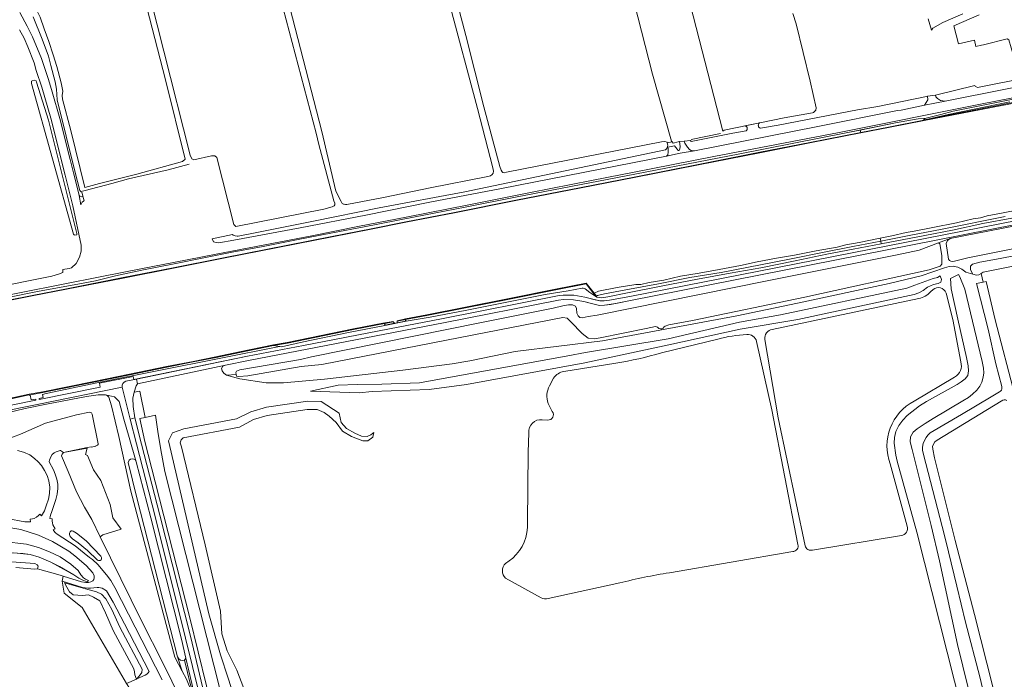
# Model space of a CAD drawing. Header units: metres. Extents: x 209813 to 223847, y 571801 to 587119.
# Tile 523 of 656: x 212746 to 213346, y 584127 to 584530. Entities that reach past the tile are written whole.
import ezdxf

# ---------------------------------------------------------------- set-up
doc = ezdxf.new("R2010")
doc.units = ezdxf.units.M
for name, color, linetype, lineweight in [('B-RO-GK-BESCHOEIING-G', 8, 'GK-BESCHOEIING', 0), ('B-RO-GK-BESCHOEIING_DAMWAND-G', 8, 'GK-BESCHOEIING', 0), ('B-RO-GK-KADEMUUR-GV', 8, 'Continuous', 0), ('B-RO-GR-GRAS-GV', 8, 'Continuous', 0), ('B-RO-GR-GROENVOORZIENING-GV', 8, 'Continuous', 0), ('B-RO-GW-TALUD_KRUIN-G', 8, 'Continuous', 0), ('B-RO-IE-TERREINAFSCHEIDING_KUNSTMATIG_MUUR-GV', 8, 'Continuous', 0), ('B-RO-OG-WEG-GV', 8, 'Continuous', 0), ('B-RO-VH-ONVERHARD-GV', 8, 'Continuous', 0), ('B-RO-VH-VERHARDING_HALFVERHARDING-GV', 8, 'Continuous', 0), ('B-RO-VH-VERHARDING_OPEN-GV', 8, 'Continuous', 0), ('B-RO-VH-VERHARDING_PUIN-GV', 8, 'Continuous', 0)]:
    doc.layers.add(name, color=color, linetype=linetype, lineweight=lineweight)
doc.linetypes.add('GK-BESCHOEIING', pattern='A,30,-5,[1,NLCS.shx,S=1,R=0,X=0,Y=0],-5', length=40)

msp = doc.modelspace()

# ---------------------------------------------------------------- linework, layer by layer
at = {"layer": 'B-RO-GK-BESCHOEIING-G', "flags": 128}
for points in [[(213172.895, 584460.401), (213155.007, 584456.693)], [(212848.933, 584441.7), (212836.127, 584438.156), (212812, 584432.64), (212801.815, 584429.851), (212785.493, 584425.595), (212783.924, 584425.214)]]:
    msp.add_lwpolyline(points, dxfattribs=at)
at = {"layer": 'B-RO-GK-BESCHOEIING_DAMWAND-G', "flags": 128}
for points in [[(212973.238, 584345.613), (212971.749, 584345.354)], [(212975.803, 584346.12), (212977, 584346.375)]]:
    msp.add_lwpolyline(points, dxfattribs=at)
at = {"layer": 'B-RO-GK-KADEMUUR-GV', "flags": 128}
for points in [[(213355.321, 584480.021), (213333.576, 584475.721), (213310.863, 584471.301), (213297.537, 584468.726), (213297.417, 584469.481), (213296.824, 584469.387), (213296.971, 584468.464)], [(213297.01, 584468.217), (213355.016, 584479.53)], [(213258.418, 584460.99), (213227.363, 584454.904), (213196.816, 584448.848), (213159.386, 584441.461), (213120.218, 584433.77), (213087.977, 584427.465), (213048.141, 584419.636), (213010.761, 584412.209), (212981.079, 584406.405), (212959.875, 584402.287), (212936.018, 584397.614), (212869.806, 584384.47), (212839.285, 584378.443), (212808.733, 584372.444), (212774.067, 584365.663), (212753.224, 584361.522), (212738.865, 584358.664)], [(212738.925, 584358.421), (212753.272, 584361.277), (212774.123, 584365.419), (212808.797, 584372.202), (212839.34, 584378.199), (212869.857, 584384.225), (212936.077, 584397.371), (212959.923, 584402.042), (212981.115, 584406.158), (213010.83, 584411.967), (213048.177, 584419.389), (213088.033, 584427.221), (213120.268, 584433.525), (213159.459, 584441.22), (213196.873, 584448.604), (213227.412, 584454.659), (213258.463, 584460.744)], [(212751.366, 584301.286), (212737.354, 584298.248), (212737.606, 584297.896), (212751.435, 584300.936)], [(212759.716, 584302.881), (212751.366, 584301.286), (212751.48, 584300.715), (212759.785, 584302.455)]]:
    msp.add_lwpolyline(points, dxfattribs=at)
for points in [[(213297.01, 584468.217), (213296.971, 584468.464), (213275.26, 584464.236), (213258.418, 584460.99), (213258.463, 584460.744), (213275.311, 584463.991)], [(212967.982, 584344.368), (212973.389, 584345.385), (212973.307, 584345.76), (212966.982, 584344.588), (212949.172, 584341.202), (212908.783, 584332.953), (212900.4, 584331.41), (212879.708, 584327.256), (212865.26, 584324.164), (212851.408, 584321.383), (212835.167, 584318.287), (212812.599, 584313.56), (212790.768, 584309.1), (212759.716, 584302.881), (212759.785, 584302.455), (212764.673, 584303.46), (212790.847, 584308.708), (212812.772, 584313.188), (212835.245, 584317.895), (212851.485, 584320.991), (212865.341, 584323.772), (212879.79, 584326.865), (212900.476, 584331.017), (212908.859, 584332.56), (212949.252, 584340.81)]]:
    msp.add_lwpolyline(points, close=True, dxfattribs=at)
at = {"layer": 'B-RO-GR-GRAS-GV', "flags": 128}
for points in [[(212873.475, 584678.085), (212877.649, 584664.04), (212890.465, 584616.433), (212902.147, 584568.977), (212929.925, 584461.451), (212938.476, 584425.076), (212941.539, 584418.811), (212942.278, 584417.56), (212942.998, 584417.256), (212943.423, 584417.138), (212944.206, 584417.034), (212945.142, 584417.125), (212967.373, 584421.277), (212995.868, 584427.16), (213031.069, 584434.006), (213032.664, 584434.529), (213033.75, 584435.26), (213034.353, 584436.222), (213034.446, 584437.369), (213034.177, 584439.423), (213024.663, 584475.674), (212990.158, 584604.994), (212968.891, 584687.161), (212964.36, 584703.678)], [(212743.283, 584561.239), (212746.188, 584555.373), (212750.616, 584545.449), (212754.366, 584538.52), (212758.048, 584531.177), (212760.502, 584524.24), (212763.369, 584516.388), (212766.026, 584508.221), (212768.188, 584501.149), (212770.971, 584491.33), (212771.893, 584486.095), (212771.615, 584483.528), (212771.752, 584481.171), (212776.839, 584462.087), (212785.26, 584427.461), (212794.335, 584429.858), (212816.987, 584435.592), (212844.984, 584443.243), (212846.537, 584444.649), (212834.452, 584493.086), (212793.746, 584651.555), (212794.438, 584651.94), (212795.233, 584652.126)], [(213330.662, 584532.607), (213315.154, 584525.954), (213317.982, 584514.945), (213327.704, 584517.262), (213328.607, 584513.472), (213332.132, 584514.145), (213333.184, 584514.461), (213347.63, 584518.076), (213348.728, 584517.495), (213352.969, 584502.827), (213352.527, 584502.33), (213351.786, 584502.108), (213353.328, 584497.248), (213427.274, 584512.827), (213443.874, 584517.14), (213471.292, 584523.774), (213472.574, 584525.36), (213473.167, 584526.636), (213472.323, 584529.734), (213458.854, 584584.833)], [(212817.415, 584574.255), (212849.613, 584447.093), (212850.507, 584444.842), (212851.802, 584444.256), (212862.651, 584446.784), (212864.686, 584446.63), (212865.795, 584445.736), (212876.221, 584404.831), (212877.347, 584403.606), (212931.143, 584414.259), (212936.2, 584415.642), (212937.391, 584416.134), (212937.675, 584416.798), (212937.683, 584417.877), (212937.267, 584419.186), (212928.085, 584453.682), (212926.419, 584460.453), (212906.282, 584536.565)], [(213005.102, 584568.127), (213017.652, 584520.139), (213028.679, 584476.59), (213038.369, 584440.287), (213039.195, 584438.07), (213039.714, 584436.968), (213040.309, 584436.569), (213041.078, 584436.42), (213042.403, 584436.672), (213137.008, 584455.257), (213139.055, 584455.542), (213140.378, 584455.137), (213140.482, 584454.596), (213143.363, 584455.209), (213142.997, 584455.626), (213131.533, 584496.486), (213118.064, 584549.251)], [(213150.793, 584553.66), (213174.261, 584461.791), (213175.206, 584462.384), (213211.713, 584469.93), (213229.094, 584472.948), (213229.703, 584473.189), (213231.043, 584474.582), (213231.157, 584475.938), (213227.615, 584492.319), (213218.998, 584527.223), (213217.073, 584533.426)], [(213299.463, 584530.34), (213301.52, 584523.432), (213302.474, 584524.626), (213308.457, 584527.975), (213320.725, 584533.288)], [(213487.792, 584507.446), (213510.634, 584511.987), (213536.986, 584517.945), (213564.108, 584523.327), (213571.417, 584524.923), (213573.318, 584525.655), (213574.103, 584526.536), (213574.876, 584528.074), (213574.853, 584528.379), (213571.697, 584527.759), (213571.166, 584527.479), (213568.478, 584526.576), (213557.519, 584524.429), (213535.296, 584519.743), (213511.49, 584515.044), (213489.478, 584510.805), (213457.189, 584503.323), (213426.998, 584496.923), (213387.061, 584488.691), (213349.335, 584480.847), (213314.792, 584474.02), (213307.31, 584471.926), (213297.417, 584469.481), (213297.537, 584468.726)], [(213349.281, 584479.703), (213311.782, 584471.995), (213297.537, 584468.726), (213310.863, 584471.301), (213333.576, 584475.721), (213355.321, 584480.021)], [(213258.148, 584462.459), (213250.59, 584460.941), (213183.611, 584447.812), (213115.501, 584434.583), (213049.025, 584421.706), (213017.192, 584415.327), (212985.81, 584409.296), (212955.565, 584403.387), (212936.315, 584399.652), (212914.383, 584395.542), (212894.105, 584391.368), (212875.24, 584387.887), (212857.964, 584384.516), (212839.786, 584380.845), (212820.035, 584376.98), (212804.06, 584373.588), (212791.748, 584370.516), (212778.802, 584368.004), (212757.427, 584364.196), (212738.382, 584360.404)], [(212738.865, 584358.664), (212753.224, 584361.522), (212774.067, 584365.663), (212808.733, 584372.444), (212839.285, 584378.443), (212869.806, 584384.47), (212936.018, 584397.614), (212959.875, 584402.287), (212981.079, 584406.405), (213010.761, 584412.209), (213048.141, 584419.636), (213087.977, 584427.465), (213120.218, 584433.77), (213159.386, 584441.461), (213196.816, 584448.848), (213227.363, 584454.904), (213258.418, 584460.99)], [(213346.432, 584409.782), (213308.007, 584401.949), (213287.995, 584398.131), (213270.604, 584394.648), (213270.915, 584392.957), (213297.575, 584398.176), (213314.484, 584401.342), (213332.797, 584405.365), (213350.62, 584408.71)], [(213500.746, 584408.024), (213500.495, 584408.894), (213499.812, 584409.395), (213424.301, 584394.039), (213333.008, 584375.722), (213331.91, 584375.014), (213333.054, 584369.675), (213334.937, 584370.036), (213340.498, 584346.64), (213352.397, 584300.804)], [(213270.604, 584394.648), (213253.616, 584391.406), (213236.158, 584387.863), (213216, 584383.831), (213197.312, 584380.297), (213173.296, 584375.628), (213154.328, 584372.494), (213135.212, 584368.602), (213115.212, 584364.916), (213102.155, 584362.648), (213098.013, 584361.44), (213097.286, 584361.114), (213096.971, 584360.867), (213090.938, 584368.592), (213072.454, 584364.97), (213044.175, 584359.34), (213017.548, 584354.015), (212993.938, 584349.385), (212980.767, 584346.903), (212981.178, 584345.801), (212995.869, 584348.319), (213018.279, 584352.66), (213065.956, 584362.199), (213080.034, 584364.397), (213088.597, 584365.911), (213089.195, 584365.966), (213090.347, 584365.693), (213093.279, 584363.341), (213096.874, 584360.911), (213097.578, 584360.539), (213098.938, 584360.242), (213100.306, 584360.19), (213104.273, 584360.778), (213116.122, 584363.159), (213137.857, 584367.452), (213158.91, 584371.507), (213178.85, 584375.066), (213197.601, 584378.499), (213218.383, 584382.628), (213237.767, 584386.675), (213253.819, 584389.891), (213270.915, 584392.957)], [(213347.467, 584297.515), (213346.674, 584297.85), (213345.817, 584297.828), (213345.05, 584297.637), (213344.08, 584297.019), (213305.124, 584273.386), (213303.601, 584272.252), (213302.268, 584269.715), (213302.331, 584267.778), (213303.342, 584262.509), (213316.1, 584212.11), (213327.779, 584166.922), (213339.084, 584122.129), (213355.572, 584059.098), (213359.385, 584044.428), (213360.929, 584041.038), (213361.669, 584040.2), (213362.921, 584040.182), (213365.002, 584040.794), (213384.663, 584045.744), (213408.025, 584051.265), (213410.121, 584051.492), (213410.675, 584051.418), (213409.849, 584054.678)], [(212737.832, 584204.883), (212747.637, 584204.097), (212751.947, 584203.628), (212757.423, 584202.028), (212764.698, 584198.978), (212774.486, 584193.504), (212778.606, 584191.258), (212781.682, 584189.059), (212784.151, 584187.88), (212785.815, 584187.293), (212786.911, 584187.211), (212787.652, 584187.724), (212785.698, 584188.484), (212784.571, 584189.293), (212782.967, 584191.1), (212781.252, 584193.726), (212776.814, 584197.779), (212770.211, 584202.082), (212763.876, 584205.146), (212757.072, 584207.863), (212749.767, 584209.901), (212735.843, 584211.602)], [(212827.768, 584095.741), (212812.484, 584121.981), (212810.776, 584124.963), (212783.624, 584171.199), (212772.807, 584179.916), (212771.516, 584187.396), (212772.175, 584190.303), (212770.333, 584191.047), (212756.523, 584194.754), (212754.608, 584194.71), (212743.219, 584195.571)]]:
    msp.add_lwpolyline(points, dxfattribs=at)
for points in [[(213258.418, 584460.99), (213275.26, 584464.236), (213296.971, 584468.464), (213296.824, 584469.387), (213293.349, 584469.186), (213279.625, 584466.775), (213258.148, 584462.459)], [(212967.982, 584344.368), (212949.252, 584340.81), (212908.859, 584332.56), (212900.476, 584331.017), (212904.175, 584330.372), (212905.296, 584330.272), (212918.604, 584333.195), (212946.147, 584338.985), (212968.317, 584343.283)]]:
    msp.add_lwpolyline(points, close=True, dxfattribs=at)
at = {"layer": 'B-RO-GR-GROENVOORZIENING-GV', "flags": 128}
for points in [[(213359.511, 584483.631), (213331.507, 584478.157), (213245.262, 584461.008), (213168.903, 584446.202), (213130.581, 584438.707), (213094.356, 584431.578), (213057.107, 584424.292), (213019.457, 584416.855), (212981.189, 584409.37), (212952.816, 584403.729), (212923.653, 584397.992), (212865.426, 584386.817), (212847.829, 584383.343), (212819.533, 584377.869), (212795.693, 584373.161), (212771.119, 584368.181), (212746.493, 584363.302), (212688.434, 584351.603)], [(212738.382, 584360.404), (212757.427, 584364.196), (212778.802, 584368.004), (212791.748, 584370.516), (212804.06, 584373.588), (212820.035, 584376.98), (212839.786, 584380.845), (212857.964, 584384.516), (212875.24, 584387.887), (212894.105, 584391.368), (212914.383, 584395.542), (212936.315, 584399.652), (212955.565, 584403.387), (212985.81, 584409.296), (213017.192, 584415.327), (213049.025, 584421.706), (213115.501, 584434.583), (213183.611, 584447.812), (213250.59, 584460.941), (213279.625, 584466.775), (213293.349, 584469.186), (213296.824, 584469.387), (213297.417, 584469.481), (213307.31, 584471.926), (213314.792, 584474.02), (213349.335, 584480.847)], [(212682.109, 584282.805), (212755.564, 584297.672), (212755.403, 584298.397), (212752.656, 584297.852), (212752.048, 584300.847), (212751.48, 584300.715), (212751.435, 584300.936), (212742.277, 584298.95)]]:
    msp.add_lwpolyline(points, dxfattribs=at)
at = {"layer": 'B-RO-GW-TALUD_KRUIN-G', "flags": 128}
for points in [[(213571.697, 584527.759), (213571.166, 584527.479), (213568.478, 584526.576), (213557.519, 584524.429), (213535.296, 584519.743), (213511.49, 584515.044), (213489.478, 584510.805), (213457.189, 584503.323), (213426.998, 584496.923), (213387.061, 584488.691), (213349.335, 584480.847), (213314.792, 584474.02), (213307.31, 584471.926), (213297.417, 584469.481)], [(213296.824, 584469.387), (213293.349, 584469.186), (213279.625, 584466.775), (213258.148, 584462.459)], [(213270.915, 584392.957), (213297.575, 584398.176), (213314.484, 584401.342), (213332.797, 584405.365), (213350.62, 584408.71)], [(212981.178, 584345.801), (212995.869, 584348.319), (213018.279, 584352.66), (213065.956, 584362.199), (213080.034, 584364.397), (213088.597, 584365.911), (213089.195, 584365.966), (213090.347, 584365.693), (213093.279, 584363.341), (213096.874, 584360.911), (213097.578, 584360.539), (213098.938, 584360.242), (213100.306, 584360.19), (213104.273, 584360.778), (213116.122, 584363.159), (213137.857, 584367.452), (213158.91, 584371.507), (213178.85, 584375.066), (213197.601, 584378.499), (213218.383, 584382.628), (213237.767, 584386.675), (213253.819, 584389.891), (213270.915, 584392.957)], [(212900.476, 584331.017), (212904.175, 584330.372), (212905.296, 584330.272), (212918.604, 584333.195), (212946.147, 584338.985), (212968.317, 584343.283)]]:
    msp.add_lwpolyline(points, dxfattribs=at)
at = {"layer": 'B-RO-IE-TERREINAFSCHEIDING_KUNSTMATIG_MUUR-GV', "flags": 128}
msp.add_lwpolyline([(213095.881, 584362.913), (213091.102, 584369.031), (213072.376, 584365.362), (213044.096, 584359.732), (213017.47, 584354.407), (212993.863, 584349.778), (212980.767, 584347.317), (212975.715, 584346.163), (212975.805, 584345.779), (212980.767, 584346.903), (212993.938, 584349.385), (213017.548, 584354.015), (213044.175, 584359.34), (213072.454, 584364.97), (213090.938, 584368.592), (213096.971, 584360.867), (213097.286, 584361.114)], close=True, dxfattribs=at)
msp.add_lwpolyline([(212980.569, 584346.862), (212980.908, 584345.952), (212968.455, 584343.514), (212968.18, 584344.406), (212967.982, 584344.368), (212968.317, 584343.283), (212981.178, 584345.801), (212980.767, 584346.903)], dxfattribs=at)
at = {"layer": 'B-RO-OG-WEG-GV', "flags": 128}
for points in [[(212745.669, 584534.2), (212750.145, 584525.882), (212753.499, 584519.349), (212758.954, 584506.059), (212763.132, 584493.189), (212765.486, 584485.764), (212770.179, 584469.466), (212776.462, 584444.382), (212778.42, 584436.275), (212781.868, 584422.756), (212781.929, 584422.432), (212783.289, 584421.8), (212784.182, 584422.089), (212783.592, 584424.755), (212783.194, 584424.796), (212782.332, 584425.49), (212779.497, 584436.55), (212768.374, 584480.761), (212768.085, 584487.402), (212767.331, 584491.816), (212764.681, 584501.83), (212763.122, 584507.421), (212759.309, 584517.83), (212753.749, 584531.58)], [(212687.137, 584357.596), (212765.125, 584373.364), (212769.187, 584374.451), (212771.981, 584375.64), (212771.981, 584377.34), (212775.793, 584378.022), (212777.139, 584378.504), (212780.06, 584381.123), (212782.154, 584384.878), (212783.113, 584388.509), (212783.203, 584392.302), (212778.039, 584416.205), (212773.431, 584435.001), (212764.701, 584469.619), (212759.11, 584488.559), (212755.76, 584498.714), (212754.433, 584503.363), (212750.627, 584513.221), (212748.268, 584518.547), (212745.443, 584523.552)], [(213350.62, 584408.71), (213332.797, 584405.365), (213314.484, 584401.342), (213297.575, 584398.176), (213270.915, 584392.957), (213253.819, 584389.891), (213237.767, 584386.675), (213218.383, 584382.628), (213197.601, 584378.499), (213178.85, 584375.066), (213158.91, 584371.507), (213137.857, 584367.452), (213116.122, 584363.159), (213104.273, 584360.778), (213100.306, 584360.19), (213098.938, 584360.242), (213097.578, 584360.539), (213096.874, 584360.911), (213093.279, 584363.341), (213090.347, 584365.693), (213089.195, 584365.966), (213088.597, 584365.911), (213080.034, 584364.397), (213065.956, 584362.199), (213018.279, 584352.66), (212995.869, 584348.319), (212981.178, 584345.801), (212968.317, 584343.283), (212946.147, 584338.985), (212918.604, 584333.195), (212905.296, 584330.272), (212904.175, 584330.372), (212903.959, 584330.409), (212793.741, 584308.46), (212761.673, 584301.778), (212759.575, 584301.212), (212759.955, 584299.301), (212757.415, 584298.797), (212757.574, 584298.087), (212794.794, 584305.623), (212794.276, 584308.044), (212814.822, 584312.229), (212815.209, 584310.232), (212884.496, 584324.53), (212918.578, 584330.999), (212971.034, 584341.277), (213002.819, 584347.258), (213074.511, 584361.471), (213076.902, 584361.813), (213083.51, 584361.751), (213090.288, 584360.59), (213096.606, 584358.866), (213099.349, 584358.25), (213102.061, 584358.33), (213105.331, 584358.786), (213117.551, 584360.982), (213410.498, 584418.476)], [(213368.179, 584407.828), (213118.15, 584358.481), (213105.769, 584356.051), (213102.294, 584355.567), (213099.083, 584355.472), (213092.69, 584357.013), (213089.687, 584357.881), (213083.209, 584358.99), (213077.119, 584359.047), (213074.08, 584358.612), (213004.011, 584344.939), (212885.035, 584321.949), (212871.087, 584319.068), (212869.43, 584318.341), (212868.76, 584317.068), (212869.083, 584315.61), (212870.078, 584314.268), (212871.673, 584312.926), (212877.612, 584313.43), (212877.355, 584314.5), (212877.726, 584315.429), (212879.845, 584316.121), (212916.793, 584322.421), (212923.449, 584324.23), (213027.272, 584345.162), (213070.991, 584353.709), (213076.857, 584355.277), (213080.22, 584355.776), (213082.773, 584355.769), (213084.564, 584355.031), (213085.198, 584353.673), (213085.299, 584350.676), (213086.139, 584349.038), (213087.241, 584348.039), (213088.579, 584347.971), (213092.175, 584348.742), (213097.766, 584349.494), (213201.382, 584370.405), (213280.729, 584386.294), (213294.083, 584389.149), (213305.816, 584393.668), (213312.915, 584396.207), (213368.314, 584407.141)], [(212855.325, 584118), (212846.732, 584152.651), (212828.188, 584226.789), (212816.792, 584270.971), (212813.012, 584286.14), (212808.193, 584305.665), (212756.253, 584295.129), (212618.006, 584267.186)], [(212797.95, 584300.886), (212793.449, 584301.018), (212786.412, 584299.896), (212761.936, 584295.268), (212748.905, 584292.623), (212737.113, 584289.831), (212733.171, 584287.855), (212727.999, 584284.056), (212723.713, 584278.834), (212721.942, 584277.349), (212729.665, 584273.875)], [(212841.795, 584141.155), (212817.151, 584238.174), (212811.783, 584259.754), (212812.429, 584261.179), (212813.246, 584261.713), (212814.337, 584261.941), (212815.95, 584261.499), (212816.739, 584260.04), (212812.378, 584275.017), (212809.194, 584286.115), (212806.349, 584296.959), (212803.46, 584299.683), (212797.95, 584300.886), (212799.43, 584300.135), (212799.908, 584299.511), (212801.571, 584294.26), (212806.067, 584275.629), (212813.483, 584242.159), (212840.233, 584140.87), (212844.712, 584132.363)], [(212864.581, 584102.664), (212849.329, 584165.051), (212828.312, 584247.954), (212821.994, 584272.515), (212818.826, 584286.604), (212822.087, 584287.229), (212818.902, 584303.213), (212815.494, 584302.544), (212814.639, 584299.018), (212814.791, 584293.79), (212815.835, 584287.017), (212819.905, 584270.846), (212831.132, 584227.476), (212849.699, 584153.853), (212858.144, 584118.608)], [(212737.558, 584273.706), (212746.179, 584277.039), (212761.455, 584283.643), (212780.177, 584288.836), (212788.24, 584290.307), (212788.99, 584290.23), (212789.363, 584289.991), (212789.603, 584289.618), (212789.808, 584289.18), (212793.386, 584271.039), (212793.415, 584270.751), (212793.342, 584270.499), (212793.163, 584270.248), (212792.744, 584270.061), (212791.986, 584269.894), (212792.046, 584269.586), (212789.391, 584269.068), (212789.343, 584269.314), (212786.838, 584268.763), (212772.394, 584265.838)], [(212738.016, 584225.581), (212748.783, 584223.555), (212751.176, 584223.422), (212752.195, 584223.513), (212751.949, 584225.08), (212753.396, 584225.232), (212754.524, 584225.627), (212755.775, 584226.294), (212757.027, 584227.293), (212757.921, 584228.179), (212758.958, 584227.084), (212760.69, 584230.261), (212761.866, 584233.258), (212763.119, 584237.324), (212763.774, 584240.773), (212763.994, 584244.714), (212763.34, 584248.407), (212762.36, 584251.707), (212760.809, 584254.891), (212758.85, 584257.937), (212756.913, 584260.194), (212754.643, 584262.184), (212751.812, 584264.318), (212747.932, 584266.077), (212744.264, 584266.979)], [(212772.394, 584265.838), (212770.539, 584267.022), (212770.279, 584266.967), (212767.874, 584266.099), (212766.6, 584265.523), (212765.494, 584264.518), (212764.568, 584263.08), (212763.865, 584261.158), (212763.674, 584260.354), (212763.662, 584260.078), (212766.152, 584255.196), (212767.207, 584252.661), (212768.251, 584249.55), (212768.863, 584246.536), (212768.845, 584243.798), (212768.407, 584240.467), (212767.694, 584237.105), (212765.002, 584229.282), (212764.582, 584228.222), (212764.186, 584226.781), (212763.948, 584225.441), (212765.469, 584225.364), (212765.444, 584223.842), (212765.577, 584222.794), (212765.883, 584221.74), (212767.235, 584219.267), (212765.958, 584218.573), (212766.202, 584218.162), (212767.36, 584216.798), (212768.474, 584215.901), (212779.453, 584208.956), (212788.151, 584201.768), (212790.022, 584200.505), (212793.354, 584197.486), (212798.606, 584191.267), (212801.283, 584187.715), (212803.618, 584183.51), (212832.593, 584127.106)], [(212816.739, 584260.04), (212825.618, 584226.015), (212844.278, 584151.872), (212846.872, 584140.31)], [(212740.561, 584199.164), (212754.808, 584198.088), (212756.295, 584197.323), (212756.822, 584196.463), (212756.523, 584194.754), (212770.333, 584191.047), (212772.175, 584190.303), (212783.34, 584186.992), (212785.962, 584186.514), (212787.645, 584186.482), (212788.992, 584186.826), (212790.123, 584187.428), (212790.877, 584188.297), (212791.114, 584189.343), (212790.971, 584190.473), (212790.256, 584192.323), (212786.125, 584196.775), (212779.28, 584202.743), (212775.565, 584205.57), (212765.685, 584211.444), (212757.011, 584215.318), (212746.241, 584218.751), (212734.218, 584220.845)], [(212794.776, 584214.265), (212819.905, 584163.199), (212833.076, 584137.047), (212843.709, 584115.557), (212847.761, 584106.794), (212864.425, 584072.875), (212861.294, 584085.284), (212852.512, 584117.118)], [(212735.843, 584211.602), (212749.767, 584209.901), (212757.072, 584207.863), (212763.876, 584205.146), (212770.211, 584202.082), (212776.814, 584197.779), (212781.252, 584193.726), (212782.967, 584191.1), (212784.571, 584189.293), (212785.698, 584188.484), (212787.652, 584187.724), (212786.911, 584187.211), (212785.815, 584187.293), (212784.151, 584187.88), (212781.682, 584189.059), (212778.606, 584191.258), (212769.805, 584196.196), (212764.698, 584198.978), (212757.423, 584202.028), (212751.947, 584203.628), (212742.054, 584204.592)], [(212817.143, 584127.672), (212822.073, 584129.901), (212823.062, 584130.554), (212824.021, 584131.515), (212824.494, 584132.221), (212809.449, 584161.259), (212802.642, 584174.471), (212798.635, 584181.397), (212795.917, 584183.024), (212793.905, 584183.517), (212792.792, 584183.51), (212788.747, 584183.076), (212787.138, 584183.051), (212783.912, 584183.464), (212771.516, 584187.396), (212772.807, 584179.916), (212783.624, 584171.199), (212810.776, 584124.963), (212816.762, 584127.511), (212815.811, 584130.274), (212815.692, 584132.072), (212815.162, 584133.802), (212802.578, 584157.193), (212797.847, 584167.983), (212794.451, 584175.26), (212790.653, 584177.603), (212787.628, 584178.979), (212784.014, 584178.612), (212778.328, 584178.919), (212776.079, 584180.897)], [(212816.762, 584127.511), (212817.143, 584127.672), (212819.135, 584130.112), (212820.052, 584131.576), (212820.311, 584133.737), (212806.63, 584159.167), (212801.876, 584170.009), (212798.105, 584176.619), (212795.564, 584179.35), (212792.432, 584180.838), (212785.781, 584182.56), (212772.941, 584186.25), (212774.318, 584183.625), (212776.079, 584180.897)], [(212852.512, 584117.118), (212846.872, 584140.31), (212846.025, 584139.203)]]:
    msp.add_lwpolyline(points, dxfattribs=at)
for points in [[(213328.031, 584489.66), (213303.99, 584483.767), (213304.166, 584482.6), (213305.187, 584481.613), (213307.089, 584480.397), (213309.832, 584480.059), (213386.478, 584495.208), (213434.72, 584505.661), (213481.148, 584515.999), (213482.454, 584516.329), (213482.982, 584517.417), (213481.195, 584526.821), (213477.6, 584526.153), (213477.692, 584525.722), (213477.514, 584523.228), (213476.163, 584521.065), (213472.114, 584519.625), (213442.335, 584511.894), (213424.75, 584507.685), (213361.409, 584494.656), (213329.618, 584488.402), (213328.158, 584489.137)], [(212778.482, 584398.904), (212752.906, 584490.921), (212752.9, 584492.163), (212753.291, 584492.496), (212754.714, 584492.945), (212755.597, 584492.37), (212755.916, 584491.732), (212763.269, 584468.407), (212780.53, 584399.378), (212780.421, 584398.609), (212779.293, 584398.378), (212778.925, 584398.447)], [(213187.856, 584464.999), (213188.147, 584464.917), (213188.299, 584464.858), (213188.581, 584464.696), (213188.708, 584464.595), (213188.931, 584464.358), (213189.024, 584464.224), (213189.168, 584463.933), (213189.218, 584463.778), (213189.271, 584463.457), (213189.273, 584463.295), (213189.231, 584462.972), (213189.186, 584462.816), (213189.052, 584462.52), (213188.963, 584462.383), (213188.862, 584462.256), (213188.632, 584462.02), (213180.521, 584460.59), (213155.132, 584455.431), (213154.603, 584456.018), (213150.853, 584455.658), (213151.233, 584454.495), (213152.799, 584451.966), (213153.99, 584450.626), (213155.139, 584450.016), (213156.988, 584449.847), (213232.223, 584464.541), (213280.858, 584474.273), (213283.104, 584474.652), (213297.269, 584477.529), (213298.424, 584479.252), (213299.335, 584480.85), (213299.11, 584483.01), (213298.578, 584482.832), (213268.868, 584476.785), (213256.5, 584474.668), (213208.144, 584465.46), (213197.299, 584463.548), (213197.097, 584463.619), (213196.775, 584463.79), (213196.494, 584464.024), (213196.373, 584464.16), (213196.175, 584464.467), (213196.101, 584464.634), (213196.005, 584464.987), (213195.985, 584465.168), (213195.999, 584465.533), (213196.035, 584465.713), (213196.088, 584465.887), (213196.246, 584466.216), (213196.349, 584466.367), (213196.6, 584466.633), (213196.744, 584466.746), (213196.957, 584466.88)], [(213143.363, 584455.209), (213140.482, 584454.596), (213140.799, 584453.178), (213140.709, 584452.397), (213140.217, 584451.275), (213139.301, 584450.394), (213017.029, 584424.826), (212964.878, 584414.921), (212924.798, 584406.772), (212888.252, 584399.644), (212878.835, 584397.724), (212878.145, 584397.759), (212876.965, 584397.971), (212875.715, 584398.358), (212875.337, 584398.777), (212862.883, 584396.039), (212863.77, 584394.335), (212865.353, 584393.907), (212867.032, 584393.613), (212876.255, 584395.279), (212916.566, 584402.749), (212956.685, 584410.609), (212995.77, 584418.357), (213039.328, 584426.814), (213139.991, 584446.599), (213140.778, 584447.29), (213141.073, 584448.992), (213141.066, 584451.261), (213140.915, 584452.085), (213144.941, 584452.845), (213146.534, 584450.741), (213147.189, 584450.035), (213147.481, 584449.954), (213147.664, 584450.004), (213148.052, 584450.919), (213148.284, 584452.399), (213147.917, 584455.377), (213147.103, 584455.298), (213144.055, 584454.425)], [(212772.394, 584265.838), (212771.551, 584264.839), (212771.214, 584263.793), (212775.114, 584254.282), (212780.249, 584241.883), (212785.24, 584232.411), (212789.611, 584224.857), (212794.776, 584214.265), (212796.24, 584215.544), (212807.486, 584218.99), (212802.505, 584225.842), (212800.859, 584234.172), (212795.084, 584248.659), (212790.531, 584255.259), (212787.021, 584263.998), (212785.698, 584264.61), (212786.745, 584268.426)], [(212794.759, 584199.95), (212793.607, 584199.927), (212793.059, 584200.154), (212786.961, 584206.035), (212781.25, 584210.69), (212777.922, 584213.08), (212776.764, 584214.191), (212776.193, 584214.978), (212775.963, 584215.701), (212775.935, 584216.589), (212776.485, 584217.485), (212777.095, 584218.074), (212777.588, 584218.1), (212778.178, 584217.871), (212780.277, 584216.563), (212786.124, 584211.818), (212795.193, 584202.622), (212795.446, 584201.775), (212795.605, 584200.734), (212795.295, 584200.306)], [(212841.795, 584141.155), (212844.712, 584132.363), (212847.342, 584127.558), (212849.036, 584123.561), (212852.512, 584117.118), (212849.724, 584124.111), (212846.025, 584139.203), (212844.964, 584138.933), (212843.588, 584139.058), (212842.677, 584140.004)]]:
    msp.add_lwpolyline(points, close=True, dxfattribs=at)
at = {"layer": 'B-RO-VH-ONVERHARD-GV', "flags": 128}
for points in [[(213396.057, 584398.909), (213323.641, 584384.584), (213315.679, 584382.409), (213314.273, 584382.253), (213313.337, 584382.512), (213312.624, 584382.902), (213312.02, 584383.663), (213310.453, 584393.334), (213311.396, 584395.023), (213312.915, 584396.207), (213305.816, 584393.668), (213306.696, 584393.128), (213307.962, 584385.935), (213307.809, 584380.684), (213306.939, 584379.343), (213300.245, 584377.103), (213224.289, 584360.558), (213155.799, 584346.302), (213141.452, 584343.608), (213139.165, 584342.835), (213138.571, 584342.45), (213138.049, 584341.626), (213137.194, 584341.22), (213136.268, 584341.135), (213135.406, 584341.493), (213134.415, 584342.283), (213133.322, 584342.667), (213127.667, 584341.384), (213099.47, 584335.779), (213096.008, 584335.031), (213092.284, 584335.568), (213088.48, 584338.398), (213081.729, 584345.443), (213079.463, 584347.72), (213076.777, 584348.203), (213014.185, 584335.835), (212929.917, 584319.441), (212917.286, 584318.225), (212884.637, 584312.471), (212879.164, 584312.045), (212877.869, 584312.36), (212877.612, 584313.43), (212871.673, 584312.926), (212879.801, 584310.704), (212895.849, 584308.344), (212906.539, 584308.338), (212931.505, 584310.443), (212979.243, 584316.003), (213009.349, 584319.959), (213020.058, 584321.609), (213047.738, 584327.364), (213100.953, 584333.864), (213182.91, 584349.075), (213219.832, 584356.764), (213275.792, 584368.905), (213295.307, 584373.513), (213309.435, 584378.395), (213312.425, 584379.159), (213314.737, 584379.397), (213317.683, 584378.895), (213320.101, 584377.665), (213322.467, 584375.818), (213326.869, 584374.527), (213325.302, 584377.183), (213325.362, 584379.399), (213326.631, 584380.668), (213330.956, 584381.773), (213343.383, 584384.125), (213485.623, 584411.933)], [(213336.942, 584104.038), (213330.967, 584128.997), (213322.297, 584162.212), (213317.112, 584184.311), (213311.901, 584205.112), (213309.511, 584215.184), (213296.608, 584264.54), (213296.14, 584267.216), (213296.133, 584268.833), (213296.591, 584271.533), (213298.242, 584274.94), (213299.302, 584276.389), (213300.818, 584277.806), (213319.934, 584288.987), (213337.979, 584299.807), (213343.14, 584302.716), (213343.744, 584303.188), (213344.191, 584303.778), (213344.463, 584304.647), (213344.475, 584305.945), (213340.884, 584319.887), (213336.074, 584340.912), (213329.078, 584368.914), (213333.054, 584369.675), (213331.91, 584375.014), (213330.534, 584374.127), (213328.94, 584373.894), (213326.869, 584374.527)], [(213318.121, 584374.312), (213313.19, 584371.818)], [(213313.666, 584365.634), (213313.19, 584371.818)], [(213318.121, 584374.312), (213318.9, 584372.881)], [(213321.87, 584365.381), (213318.9, 584372.881)], [(213301.018, 584363.841), (213302.553, 584365.16)], [(213313.666, 584365.634), (213317.712, 584347.151)], [(213321.87, 584365.381), (213332.401, 584321.329)], [(213204.509, 584340.851), (213293.866, 584359.609)], [(213310.424, 584363.055), (213314.496, 584346.911), (213319.485, 584320.992)], [(213324.151, 584315.53), (213323.983, 584318.694), (213322.912, 584323.666), (213317.712, 584347.151)], [(213136.863, 584326.605), (213171.266, 584335.002)], [(213194.932, 584333.501), (213204.144, 584291.82), (213220.178, 584209.698)], [(213224.479, 584208.875), (213208.147, 584286.941), (213200.018, 584334.766)], [(213333.445, 584314.377), (213333.256, 584317.288), (213332.401, 584321.329)], [(212871.673, 584312.926), (212870.078, 584314.268), (212869.083, 584315.61), (212868.76, 584317.068), (212869.43, 584318.341), (212871.087, 584319.068), (212817.509, 584307.642), (212816.6, 584306.425), (212815.494, 584302.544), (212818.902, 584303.213), (212822.087, 584287.229), (212828.524, 584288.462), (212829.883, 584278.566), (212831.733, 584267.311), (212834.16, 584254.266), (212868.34, 584119.285)], [(213077.403, 584315.237), (213109.185, 584320.203)], [(213324.151, 584315.53), (213323.673, 584312.828)], [(213068.655, 584306.434), (213071.165, 584311.203)], [(213315.701, 584311.819), (213291.1, 584297.038)], [(213298.497, 584296.853), (213317.188, 584307.314), (213319.765, 584308.924), (213322.137, 584310.659), (213323.673, 584312.828)], [(213332.195, 584308.731), (213333.134, 584311.705)], [(213333.445, 584314.377), (213333.134, 584311.705)], [(213329.192, 584303.775), (213326.653, 584301.396), (213324.164, 584299.395), (213320.765, 584297.359), (213302.604, 584286.595), (213297.621, 584283.428)], [(213329.192, 584303.775), (213330.961, 584306.196)], [(213332.195, 584308.731), (213330.961, 584306.196)], [(212876.168, 584117.329), (212872.764, 584128.248), (212868.046, 584142.439), (212860.982, 584167.419), (212837.9, 584266.057), (212836.372, 584272.981), (212838.735, 584277.723), (212845.615, 584280.295), (212877.751, 584286.392), (212886.522, 584290.631), (212896.156, 584293.363), (212921.377, 584297.1), (212929.37, 584296.833), (212940.346, 584289.865), (212941.709, 584284.108), (212944.911, 584280.473), (212949.876, 584277.555), (212954.082, 584275.812), (212957.402, 584275.631), (212959.648, 584276.468), (212961.53, 584278.084), (212961.031, 584275.065), (212957.965, 584272.92), (212954.772, 584272.979), (212947.989, 584275.51), (212942.527, 584278.765), (212938.502, 584284.1), (212934.22, 584287.95), (212931.29, 584290.224), (212927.022, 584292.041), (212920.843, 584291.948), (212896.569, 584288.375), (212888.283, 584285.959), (212879.628, 584281.202), (212845.212, 584274.736), (212844.062, 584273.414), (212843.537, 584271.634), (212844.273, 584269.145), (212858.773, 584209.454), (212867.98, 584169.088), (212868.97, 584155.292), (212872.226, 584144.743), (212878.042, 584133.087), (212884.874, 584114.985)], [(213070.352, 584290.747), (213067.766, 584295.747)], [(213298.497, 584296.853), (213294.354, 584294.28), (213286.774, 584288.399)], [(213064.25, 584285.759), (213067.637, 584285.578)], [(213281.673, 584282.349), (213284.138, 584285.49), (213286.774, 584288.399)], [(213281.673, 584282.349), (213279.842, 584278.629), (213279.021, 584274.881), (213278.892, 584271.394), (213279.853, 584264.17), (213280.667, 584260.414), (213292.592, 584217.159)], [(213288.863, 584275.268), (213290.497, 584278.202), (213292.763, 584280.134), (213297.621, 584283.428)], [(213055.27, 584223.013), (213055.573, 584266.022), (213056.022, 584277.838)], [(213288.863, 584275.268), (213288.577, 584272.21)], [(213306.371, 584199.675), (213301.293, 584221.343), (213289.712, 584267.545), (213288.577, 584272.21)], [(213276.457, 584258.784), (213286.788, 584220.844)], [(213283.229, 584215.072), (213229.112, 584206.311)], [(213320.268, 584107.77), (213292.592, 584217.159)], [(213041.906, 584198.13), (213046.225, 584201.439)], [(213216.936, 584205.377), (213141.752, 584192.498)], [(213306.371, 584199.675), (213317.356, 584148.692)], [(213063.491, 584177.055), (213041.748, 584189.113)], [(213111.498, 584186.244), (213067.901, 584176.814)], [(213328.75, 584101.879), (213327.246, 584109.103), (213317.356, 584148.692)]]:
    msp.add_lwpolyline(points, dxfattribs=at)
msp.add_lwpolyline([(213291.486, 584367.76), (213302.555, 584371.925), (213305.294, 584372.422), (213306.786, 584373.457), (213307.748, 584371.381), (213307.316, 584369.65), (213305.661, 584368.803), (213302.736, 584368.252), (213299.069, 584366.642), (213296.505, 584364.516), (213293.765, 584363.089), (213290.939, 584362.122), (213220.136, 584346.974), (213184.997, 584340.984), (213141.522, 584331.403), (213090.146, 584320.514), (213018.148, 584307.332), (212995.201, 584304.121), (212960.49, 584302.893), (212952.62, 584302.119), (212922.85, 584303.215), (212939.807, 584306.801), (212951.371, 584307.167), (212966.381, 584307.518), (212989.433, 584308.3), (213079.841, 584324.774), (213090.577, 584326.685), (213141.016, 584335.155), (213184.575, 584345.312), (213209.418, 584349.826), (213286.567, 584366.062)], close=True, dxfattribs=at)
at = {"layer": 'B-RO-VH-ONVERHARD-GV'}
for points in [[(213293.866, 584359.609, 0.1467699), (213301.018, 584363.841)], [(213302.553, 584365.16, -0.5394234), (213310.424, 584363.055)], [(213200.018, 584334.766, -0.4221044), (213204.509, 584340.851)], [(213171.266, 584335.002, -0.0469238), (213188.93, 584337.791)], [(213188.93, 584337.791, -0.3699736), (213194.932, 584333.501)], [(213109.185, 584320.203, 0.0303784), (213136.863, 584326.605)], [(213319.485, 584320.992, -0.3527783), (213315.701, 584311.819)], [(213071.165, 584311.203, -0.1869166), (213077.403, 584315.237)], [(213067.766, 584295.747, -0.2025587), (213068.655, 584306.434)], [(213291.1, 584297.038, 0.3841515), (213276.457, 584258.784)], [(213056.022, 584277.838, -0.4750201), (213064.25, 584285.759)], [(213067.637, 584285.578, 0.6496036), (213070.352, 584290.747)], [(213046.225, 584201.439, 0.2324795), (213055.27, 584223.013)], [(213286.788, 584220.844, -0.4309723), (213283.229, 584215.072)], [(213220.178, 584209.698, -0.4762311), (213216.936, 584205.377)], [(213229.112, 584206.311, -0.4304907), (213224.479, 584208.875)], [(213041.748, 584189.113, -0.4256323), (213041.906, 584198.13)], [(213141.752, 584192.498, 0.0210517), (213111.498, 584186.244)], [(213067.901, 584176.814, -0.2093661), (213063.491, 584177.055)]]:
    msp.add_lwpolyline(points, format="xyb", dxfattribs=at)
at = {"layer": 'B-RO-VH-VERHARDING_HALFVERHARDING-GV', "flags": 128}
msp.add_lwpolyline([(212784.182, 584422.089), (212783.289, 584421.8), (212781.929, 584422.432), (212782.989, 584416.795), (212783.227, 584417.693), (212783.689, 584418.521), (212784.593, 584419.119), (212784.84, 584419.208)], close=True, dxfattribs=at)
for points in [[(213410.498, 584418.476), (213117.551, 584360.982), (213105.331, 584358.786), (213102.061, 584358.33), (213099.349, 584358.25), (213093.419, 584359.685), (213090.288, 584360.59), (213083.51, 584361.751), (213076.902, 584361.813), (213074.511, 584361.471), (213002.819, 584347.258), (212971.034, 584341.277), (212918.578, 584330.999), (212884.496, 584324.53), (212816.902, 584310.581)], [(212817.509, 584307.642), (212871.087, 584319.068), (212885.035, 584321.949), (213004.011, 584344.939), (213074.08, 584358.612), (213077.119, 584359.047), (213083.209, 584358.99), (213089.687, 584357.881), (213095.958, 584356.173), (213099.083, 584355.472), (213102.294, 584355.567), (213109.024, 584356.641), (213118.15, 584358.481), (213368.179, 584407.828)], [(212815.494, 584302.544), (212816.6, 584306.425), (212817.509, 584307.642), (212816.902, 584310.581), (212810.28, 584309.259)], [(212808.193, 584305.665), (212813.012, 584286.14), (212815.835, 584287.017), (212814.791, 584293.79), (212814.639, 584299.018), (212815.494, 584302.544)]]:
    msp.add_lwpolyline(points, dxfattribs=at)
at = {"layer": 'B-RO-VH-VERHARDING_HALFVERHARDING-GV'}
msp.add_lwpolyline([(212810.28, 584309.259, 0.3635454), (212808.193, 584305.665)], format="xyb", dxfattribs=at)
at = {"layer": 'B-RO-VH-VERHARDING_OPEN-GV', "flags": 128}
for points in [[(213352.65, 584413.438), (213341.016, 584411.053), (213335.588, 584410.043), (213331.494, 584408.885), (213327.008, 584408.273), (213316.88, 584405.943), (213302.427, 584403.047), (213290.976, 584400.74), (213286.208, 584399.903), (213277.395, 584397.945), (213270.272, 584396.456)], [(213270.604, 584394.648), (213287.995, 584398.131), (213308.007, 584401.949), (213346.432, 584409.782)]]:
    msp.add_lwpolyline(points, dxfattribs=at)
for points in [[(213095.881, 584362.913), (213097.286, 584361.114), (213098.013, 584361.44), (213102.155, 584362.648), (213115.212, 584364.916), (213135.212, 584368.602), (213154.328, 584372.494), (213173.296, 584375.628), (213197.312, 584380.297), (213216, 584383.831), (213236.158, 584387.863), (213253.616, 584391.406), (213270.604, 584394.648), (213270.272, 584396.456), (213257.489, 584393.798), (213249.387, 584392.461), (213244.081, 584391.074), (213231.211, 584388.873), (213217.976, 584386.14), (213206.977, 584384.36), (213195.263, 584382.092), (213185.095, 584379.88), (213172.057, 584377.302), (213159.978, 584375.146), (213148.586, 584373.329), (213138.441, 584370.793), (213129.476, 584369.481), (213124.401, 584368.298), (213121.251, 584368.332), (213110.008, 584366.346), (213098.544, 584364.186)], [(212974.121, 584344.623), (212973.767, 584345.041), (212973.389, 584345.385), (212968.18, 584344.406), (212968.455, 584343.514)], [(212975.816, 584344.955), (212980.908, 584345.952), (212980.569, 584346.862), (212975.805, 584345.779)]]:
    msp.add_lwpolyline(points, close=True, dxfattribs=at)
at = {"layer": 'B-RO-VH-VERHARDING_PUIN-GV', "flags": 128}
for points in [[(213297.269, 584477.529), (213309.832, 584480.059), (213307.089, 584480.397), (213305.187, 584481.613), (213304.166, 584482.6), (213303.99, 584483.767), (213299.11, 584483.01), (213299.335, 584480.85), (213298.424, 584479.252)], [(213139.991, 584446.599), (213148.374, 584448.245), (213156.988, 584449.847), (213155.139, 584450.016), (213153.99, 584450.626), (213152.799, 584451.966), (213151.233, 584454.495), (213150.853, 584455.658), (213147.917, 584455.377), (213148.284, 584452.399), (213148.052, 584450.919), (213147.664, 584450.004), (213147.481, 584449.954), (213147.189, 584450.035), (213146.534, 584450.741), (213144.941, 584452.845), (213140.915, 584452.085), (213141.066, 584451.261), (213141.073, 584448.992), (213140.778, 584447.29)]]:
    msp.add_lwpolyline(points, close=True, dxfattribs=at)

doc.saveas('drawing.dxf')
